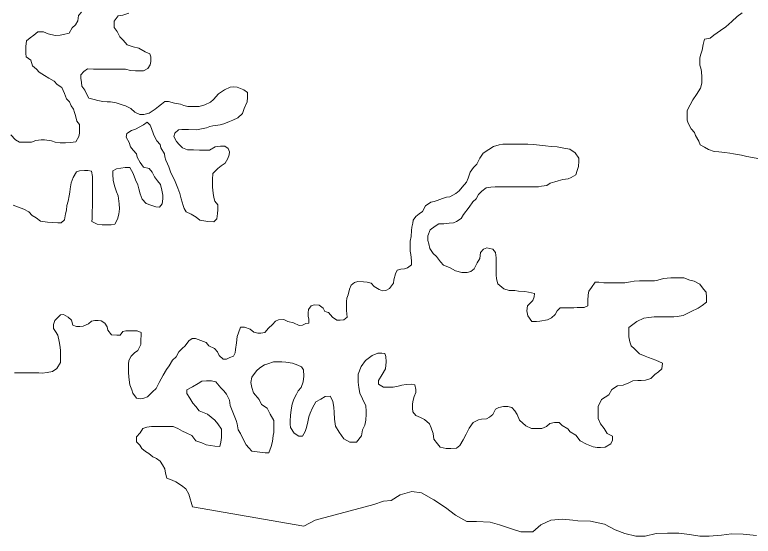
# Model space of a CAD drawing. Extents: x 553962 to 842807, y 8883888 to 9032388.
# Drawn here: x 588844 to 589768, y 8907368 to 8908021 of the extents above; entities that cross this region are included whole.
import ezdxf

# ---------------------------------------------------------------- set-up
doc = ezdxf.new("R2010")
doc.units = 0
doc.header["$LTSCALE"] = 160
doc.layers.add('6', color=7, linetype='Continuous', lineweight=13)

msp = doc.modelspace()

# ---------------------------------------------------------------- linework, layer by layer
at = {"layer": '6'}
for points in [[(588838.7, 8907870.8), (588844.7, 8907864.3), (588849.7, 8907861.7), (588854.2, 8907861.7), (588858.2, 8907861.7), (588864.7, 8907861.6), (588870.2, 8907863.6), (588876.7, 8907864.6), (588881.2, 8907864.5), (588889.7, 8907863), (588894.2, 8907861.4), (588900.7, 8907860.9), (588907.2, 8907860.9), (588913.7, 8907861.3), (588920.2, 8907861.8), (588924.2, 8907868.8), (588924.8, 8907872.8), (588924.8, 8907877.3), (588924.9, 8907883.8), (588921.4, 8907887.8), (588920, 8907894.8), (588918.5, 8907898.8), (588917.5, 8907902.8), (588914.5, 8907906.9), (588912.1, 8907911.9), (588908.6, 8907915.9), (588906.2, 8907922.4), (588902.7, 8907930), (588896.7, 8907934), (588893.3, 8907938.1), (588886.3, 8907941.6), (588880.8, 8907945.2), (588874.3, 8907949.2), (588870.9, 8907953.2), (588865.9, 8907957.3), (588864, 8907964.3), (588858, 8907968.3), (588857.5, 8907972.8), (588857.5, 8907976.8), (588857.6, 8907981.3), (588858.6, 8907988.4), (588863.2, 8907992.3), (588867.7, 8907995.8), (588872.7, 8907999.8), (588879.7, 8907999.7), (588885.7, 8907997.2), (588894.2, 8907995.1), (588900.7, 8907995.6), (588904.7, 8907996.6), (588911.7, 8907998), (588915.8, 8908005), (588919.8, 8908008.5), (588922.8, 8908013.5), (588923.4, 8908020.5), (588927.4, 8908024.4)], [(588986.5, 8908023.1), (588978.9, 8908020.6), (588973.4, 8908020.1), (588968.4, 8908013.2), (588968.3, 8908009.2), (588968.3, 8908005.2), (588971.8, 8908000.1), (588975.2, 8907993.6), (588979.7, 8907989.6), (588984.7, 8907983.5), (588992.1, 8907981), (588999.1, 8907979.4), (589007.1, 8907974.9), (589013.1, 8907972.3), (589014.1, 8907968.3), (589014, 8907962.8), (589013.5, 8907958.3), (589010.4, 8907953.8), (589004.9, 8907950.8), (589000.9, 8907950.9), (588994.9, 8907950.9), (588988.9, 8907951.4), (588982.4, 8907953), (588974.9, 8907953), (588968.4, 8907953.1), (588963.9, 8907953.1), (588957.4, 8907953.2)], [(589774.4, 8907841.1), (589767.4, 8907842.1), (589760.4, 8907843.7), (589753.9, 8907845.2), (589743.9, 8907846.8), (589739, 8907847.8), (589733, 8907848.4), (589725.5, 8907849.4), (589719.5, 8907850), (589712.5, 8907852.5), (589707.5, 8907855.1), (589702, 8907858.1), (589700.5, 8907862.6), (589696.1, 8907869.7), (589695.1, 8907873.7), (589690.7, 8907878.2), (589687.2, 8907885.2), (589685.7, 8907889.2), (589685.8, 8907895.8), (589685.8, 8907901.3), (589689.4, 8907908.2), (589692.9, 8907914.7), (589697.5, 8907921.2), (589702.6, 8907929.2), (589704.1, 8907935.7), (589704.2, 8907943.2), (589703.7, 8907950.2), (589702.7, 8907954.2), (589701.8, 8907958.2), (589701.8, 8907962.2), (589701.8, 8907966.8), (589702.4, 8907970.8), (589704.4, 8907976.8), (589706, 8907983.8), (589707.5, 8907990.8), (589714.5, 8907991.7), (589719.1, 8907995.7), (589727.6, 8908001.6), (589734.2, 8908006.1), (589741.7, 8908012.6), (589748.2, 8908019), (589754.8, 8908023.5)], [(588957.4, 8907953.2), (588950.4, 8907953.2), (588946.4, 8907953.2), (588942.4, 8907953.2), (588934.9, 8907953.3), (588930.4, 8907950.3), (588926.3, 8907945.8), (588926.3, 8907941.8), (588927.3, 8907936.3), (588927.7, 8907931.8), (588931.7, 8907926.8), (588933.2, 8907922.8), (588936.6, 8907916.7), (588943.1, 8907915.2), (588947.6, 8907913.7), (588954.1, 8907912.6), (588959.6, 8907912.1), (588963.6, 8907912.1), (588970.6, 8907911), (588978.1, 8907908.4), (588982.6, 8907906.9), (588989, 8907903.9), (588994, 8907899.3), (589000.5, 8907896.3), (589005.5, 8907896.3), (589012, 8907897.7), (589019.6, 8907902.7), (589023.6, 8907906.2), (589027.6, 8907909.1), (589031.6, 8907912.6), (589036.1, 8907912.6), (589043.6, 8907910.5), (589051.1, 8907909), (589055.6, 8907907.4), (589060.6, 8907906.4), (589067.1, 8907906.4), (589074.6, 8907906.3), (589081.6, 8907908.3), (589088.7, 8907911.7), (589092.7, 8907915.2), (589098.7, 8907922.2), (589106.3, 8907927.1), (589113.3, 8907930.6), (589117.8, 8907931.1), (589122.3, 8907930.5), (589130.8, 8907927), (589135.3, 8907923.9), (589135.2, 8907917.4), (589134.7, 8907911.9), (589131.1, 8907903.9), (589129.1, 8907897.4), (589123, 8907892), (589117, 8907889), (589112.5, 8907887.5), (589105.5, 8907884.6), (589100.9, 8907883.1), (589091.9, 8907882.2), (589087.9, 8907881.2), (589083.9, 8907879.7), (589071.4, 8907876.8), (589061.4, 8907877.4), (589057.4, 8907877.4), (589052.9, 8907877.4), (589048.9, 8907876.9), (589044.3, 8907873), (589042.8, 8907868.5), (589046.2, 8907862.4), (589049.7, 8907858.4), (589053.7, 8907854.4), (589060.2, 8907851.8), (589067.7, 8907851.8), (589075.2, 8907851.7), (589082.7, 8907851.7), (589087.7, 8907851.7), (589094.7, 8907855.6), (589101.2, 8907856.6), (589106.7, 8907856.5), (589111.2, 8907853.5), (589112.7, 8907849.5), (589112.2, 8907845.5), (589110.6, 8907841), (589107.1, 8907835), (589102.1, 8907832), (589098, 8907828.6), (589092, 8907822.1), (589091.4, 8907814.6), (589091.3, 8907805.1), (589092.3, 8907797.5), (589093.2, 8907792), (589094.2, 8907787.5), (589098.2, 8907783), (589098.1, 8907776.5), (589097.6, 8907772), (589097, 8907765.5), (589093, 8907761.5), (589085.5, 8907762), (589075.5, 8907763.6), (589071, 8907767.6), (589064.6, 8907771.2), (589058.6, 8907774.2), (589056.1, 8907778.2)], [(589056.1, 8907778.2), (589054.7, 8907782.3), (589053.2, 8907786.3), (589052.2, 8907790.3), (589050.3, 8907797.3), (589047.8, 8907803.8), (589046.3, 8907807.9), (589043.9, 8907814.4), (589039, 8907822.9), (589036.5, 8907830.5), (589035, 8907834.5), (589033.1, 8907839), (589031.6, 8907843), (589031.1, 8907847), (589026.7, 8907854.6), (589025.7, 8907858.6), (589021.8, 8907863.1), (589019.3, 8907867.6), (589017.3, 8907871.6), (589014.9, 8907878.7), (589013.4, 8907882.7), (589009.4, 8907886.7), (589004.9, 8907883.2), (588994.8, 8907877.8), (588989.8, 8907876.3), (588984.3, 8907872.4), (588983.3, 8907867.9), (588987.2, 8907861.3), (588988.7, 8907855.8), (588992.2, 8907851.3), (588996.1, 8907846.8), (588997.1, 8907842.7), (589001, 8907836.2), (589005, 8907830.2), (589012, 8907828.6), (589016, 8907824.1), (589018.9, 8907818.1), (589022.4, 8907813), (589026.3, 8907808.5), (589027.8, 8907801.5), (589029.2, 8907795), (589029.2, 8907790.4), (589028.2, 8907784.4), (589025.1, 8907780), (589020.6, 8907780.5), (589014.1, 8907782.5), (589008.2, 8907784.6), (589003.2, 8907790.1), (589000.7, 8907796.7), (588999.3, 8907803.2), (588997.8, 8907808.2), (588994.9, 8907814.2), (588991.9, 8907822.2), (588988, 8907829.8), (588982, 8907829.8), (588976.5, 8907828.8), (588971, 8907827.9), (588966.4, 8907825.4), (588966.4, 8907820.9), (588966.8, 8907813.9), (588968.8, 8907806.9), (588971.2, 8907799.3), (588973.2, 8907794.3), (588974.6, 8907784.3), (588975.1, 8907777.8), (588974, 8907771.3), (588972.5, 8907764.8), (588968.9, 8907758.8), (588964.4, 8907757.8), (588958.9, 8907757.9), (588953.4, 8907757.9), (588946.9, 8907758.9), (588940.4, 8907762), (588940.5, 8907766), (588940.6, 8907775.5), (588941.1, 8907780.5), (588941.1, 8907787), (588941.2, 8907794), (588941.2, 8907798), (588941.2, 8907802.6), (588941.3, 8907806.6), (588941.3, 8907814.1), (588940.9, 8907818.6), (588939.9, 8907825.1), (588935.4, 8907826.1), (588930.9, 8907826.2), (588924.9, 8907825.7), (588920.9, 8907824.2), (588916.8, 8907817.2), (588914.3, 8907810.7), (588913.2, 8907803.2), (588912.7, 8907798.7), (588911.7, 8907794.2), (588910.6, 8907787.7), (588909.1, 8907782.2), (588908.5, 8907776.2), (588907.5, 8907771.7), (588906, 8907764.2), (588901.9, 8907760.2), (588897.9, 8907760.3), (588890.9, 8907760.8)], [(589241.7, 8907642.3), (589247.1, 8907638.3), (589251.1, 8907638.3), (589255.7, 8907638.7), (589260.2, 8907642.2), (589259.7, 8907646.2), (589259.2, 8907650.7), (589259.3, 8907655.2), (589259.3, 8907661.8), (589259.8, 8907665.8), (589261.4, 8907670.2), (589262.9, 8907677.2), (589265, 8907682.2), (589269, 8907685.7), (589273.5, 8907686.7), (589280.5, 8907686.6), (589285, 8907686.1), (589290, 8907684.6), (589294, 8907680.5), (589300, 8907677), (589304.4, 8907675), (589308.5, 8907675.4), (589313, 8907677.9), (589318, 8907684.9), (589318.6, 8907688.9), (589320.6, 8907696.4), (589322.7, 8907700.9), (589327.2, 8907702.4), (589331.7, 8907702.8), (589335.7, 8907703.8), (589340.7, 8907707.8), (589340.7, 8907712.3), (589340.3, 8907716.8), (589339.8, 8907720.8), (589338.8, 8907724.8), (589338.9, 8907728.8), (589338.9, 8907733.3), (589338.9, 8907737.3), (589340, 8907743.3), (589340.5, 8907750.8), (589341.1, 8907754.8), (589342.1, 8907759.8), (589342.6, 8907763.8), (589346.2, 8907768.3), (589350.2, 8907771.8), (589354.2, 8907774.8), (589358.3, 8907781.8), (589364.8, 8907786.2), (589368.8, 8907787.2), (589372.8, 8907788.2), (589379.4, 8907791.1), (589384.4, 8907792.6), (589388.4, 8907793.1), (589395.9, 8907797), (589400.4, 8907800.5), (589404, 8907805), (589409.5, 8907811.5), (589411.6, 8907816.5), (589414.1, 8907823.9), (589418.2, 8907829.9), (589422.2, 8907833.9), (589426.3, 8907841.4), (589430.3, 8907847.9), (589437.3, 8907852.3), (589443.4, 8907856.3), (589450.4, 8907858.3), (589454.9, 8907859.2), (589459.9, 8907859.2), (589466.4, 8907859.2), (589474.4, 8907859.1), (589481.4, 8907859.1), (589486.4, 8907859), (589493.4, 8907858.5), (589500.9, 8907857.9), (589508.4, 8907856.9), (589515.4, 8907856.3), (589522.9, 8907855.8), (589531.4, 8907854.2), (589538.9, 8907852.7), (589545.4, 8907848.1), (589550.3, 8907841.6), (589550.3, 8907837.6), (589549.7, 8907831.1), (589548.2, 8907826.1), (589546.2, 8907820.6), (589540.6, 8907817.1), (589536.6, 8907815.6), (589530.1, 8907814.7), (589524.1, 8907813.2), (589520.1, 8907811.7), (589514.1, 8907810.3), (589510, 8907807.3), (589503.5, 8907806.3), (589499.5, 8907805.4), (589493, 8907805.4), (589486, 8907805.4), (589480.5, 8907805.5), (589474, 8907805.5), (589468, 8907805.6), (589464, 8907805.6), (589457.5, 8907805.6)], [(589457.5, 8907805.6), (589451, 8907805.7), (589445.5, 8907805.7), (589440, 8907805.3), (589434, 8907804.3), (589428.5, 8907800.3), (589424.4, 8907795.8), (589421.4, 8907790.4), (589417.3, 8907786.9), (589412.8, 8907779.9), (589405.7, 8907770.9), (589402.7, 8907765.9), (589397.1, 8907762), (589393.1, 8907760.5), (589387.6, 8907760), (589381.1, 8907759.1), (589374.6, 8907759.1), (589370.1, 8907756.2), (589364.1, 8907751.7), (589361, 8907744.2), (589361, 8907738.2), (589362.4, 8907734.2), (589363.4, 8907728.2), (589367.8, 8907722.1), (589371.8, 8907718.1), (589376.8, 8907711.5), (589380.7, 8907707.5), (589388.2, 8907704.5), (589395.7, 8907700.4), (589403.7, 8907698.3), (589410.2, 8907698.3), (589414.7, 8907699.3), (589419.2, 8907702.8), (589422.8, 8907710.2), (589426.3, 8907715.7), (589426.9, 8907723.2), (589430.9, 8907727.2), (589434.9, 8907729.2), (589442.4, 8907727.6), (589445.9, 8907723.1), (589446.8, 8907716.6), (589446.8, 8907712.6), (589446.8, 8907707.1), (589446.7, 8907701.1), (589446.7, 8907695.1), (589447.1, 8907690.1), (589448.6, 8907684), (589456, 8907677.5), (589463, 8907675.4), (589470, 8907675.4), (589474.5, 8907674.8), (589482.5, 8907674.3), (589487, 8907673.3), (589494.5, 8907671.7), (589494, 8907667.7), (589492.4, 8907663.2), (589485.9, 8907656.2), (589484.8, 8907650.2), (589486.3, 8907643.7), (589491.2, 8907636.7), (589497.2, 8907636.6), (589501.2, 8907637.1), (589510.8, 8907638.6), (589515.8, 8907641.5), (589520.3, 8907645.5), (589522.8, 8907650), (589526.9, 8907654), (589531.4, 8907653.9), (589537.4, 8907653.9), (589543.9, 8907653.9), (589547.9, 8907654.3), (589556.9, 8907654.3), (589561.4, 8907656.2), (589561.5, 8907663.2), (589562, 8907670.3), (589562.6, 8907674.8), (589566.1, 8907679.2), (589570.7, 8907686.2), (589575.2, 8907686.2), (589581.6, 8907685.2), (589586.1, 8907685.1), (589593.2, 8907685.1), (589599.2, 8907685), (589607.7, 8907685), (589614.7, 8907686.4), (589619.2, 8907687.4), (589626.2, 8907687.9), (589633.2, 8907687.8), (589637.2, 8907687.8), (589644.7, 8907687.7), (589649.2, 8907688.7), (589656.2, 8907690.7), (589665.2, 8907691.6), (589669.7, 8907691.6), (589677.7, 8907691.5), (589681.7, 8907691.5), (589689.2, 8907688.4), (589694.7, 8907687.4), (589701.7, 8907683.4), (589706.1, 8907677.3), (589709.6, 8907673.3)], [(588890.9, 8907760.8), (588884.9, 8907761.4), (588875.9, 8907762.4), (588870.5, 8907766.5), (588865.5, 8907769.5), (588861.5, 8907774), (588855, 8907777.6), (588848.5, 8907780.1), (588841.6, 8907782.7)], [(589709.6, 8907673.3), (589710.1, 8907667.3), (589710, 8907660.8), (589704.5, 8907656.8), (589699.5, 8907653.3), (589690.9, 8907649.4), (589680.9, 8907644.4), (589673.4, 8907643), (589668.9, 8907642.5), (589662.8, 8907642.6), (589655.8, 8907642.6), (589649.3, 8907642.6), (589644.3, 8907642.7), (589637.8, 8907641.7), (589631.3, 8907640.8), (589622.8, 8907636.8), (589612.7, 8907629.4), (589612.7, 8907622.4), (589612.6, 8907617.3), (589614.1, 8907611.3), (589615.6, 8907606.3), (589620, 8907602.3), (589626, 8907596.2), (589633, 8907593.2), (589637.5, 8907591.7), (589646.4, 8907588.1), (589654.9, 8907584.5), (589653.9, 8907577.5), (589649.8, 8907573.5), (589645.3, 8907570.1), (589640.2, 8907565.1), (589633.7, 8907563.1), (589628.2, 8907562.7), (589624.2, 8907562.7), (589617.7, 8907562.2), (589612.7, 8907559.8), (589605.7, 8907556.8), (589598.7, 8907555.9), (589591.6, 8907551.4), (589587.6, 8907544.9), (589578.5, 8907539), (589574.5, 8907530), (589574.4, 8907523.5), (589574.3, 8907515), (589577.3, 8907508.4), (589581.8, 8907502.4), (589585.7, 8907496.4), (589592.2, 8907492.8), (589592.2, 8907487.8), (589590.1, 8907483.3), (589583.1, 8907479.3), (589577.1, 8907478.9), (589573.1, 8907478.9), (589568.1, 8907479.4), (589559.6, 8907483), (589551.6, 8907487.1), (589546.2, 8907494.1), (589539.2, 8907498.2), (589536.2, 8907502.2), (589529.3, 8907506.2), (589525.3, 8907510.3), (589519.8, 8907510.3), (589513.8, 8907508.8), (589509.7, 8907504.9), (589503.7, 8907502.4), (589497.2, 8907502.4), (589490.7, 8907502.5), (589483.7, 8907506.1), (589475.8, 8907513.1), (589472.8, 8907520.1), (589469.9, 8907524.7), (589466.4, 8907528.7), (589461.4, 8907530.2), (589455.9, 8907530.3), (589449.9, 8907528.8), (589445.9, 8907526.8), (589442.3, 8907520.3), (589438.3, 8907516.9), (589434.3, 8907514.9), (589428.3, 8907514.4), (589424.3, 8907513.4), (589417.7, 8907510), (589412.7, 8907503), (589409.1, 8907495.5), (589405.1, 8907488.5), (589401, 8907481.1), (589397, 8907478.1), (589390, 8907477.6), (589384, 8907477.7), (589376.5, 8907479.2), (589373, 8907483.2), (589368.6, 8907489.3), (589367.6, 8907496.3), (589365.2, 8907503.3), (589363.2, 8907508.3), (589356.7, 8907513.9), (589351.8, 8907516.4), (589345.8, 8907519), (589342.3, 8907523.5), (589341.8, 8907528), (589341.9, 8907532.5)], [(588910.5, 8907642), (588915, 8907638.5), (588916.5, 8907632), (588920.9, 8907630.4), (588925.4, 8907630.4), (588929.4, 8907630.9), (588936, 8907633.8), (588940, 8907637.3), (588944, 8907637.8), (588948, 8907637.8), (588952, 8907637.7), (588956.5, 8907634.7), (588959.5, 8907630.2), (588960.4, 8907625.7), (588964.9, 8907620.1), (588971.4, 8907619.6), (588975.9, 8907619.6), (588978.9, 8907624.1), (588982.9, 8907625), (588986.9, 8907625), (588990.9, 8907625), (588996.9, 8907624.9), (589001.9, 8907622.9), (589001.9, 8907618.9), (589001.8, 8907614.4), (589001.8, 8907607.9), (588997.7, 8907600.4), (588993.7, 8907597.4), (588989.7, 8907593.4), (588986.6, 8907587.9), (588986.1, 8907583.4), (588986.1, 8907576.9), (588986, 8907572.9), (588986.5, 8907567.4), (588987, 8907563.4), (588987.9, 8907557.4), (588990.4, 8907550.9), (588991.8, 8907546.8), (588996.3, 8907540.8), (589001.3, 8907539.8), (589005.3, 8907540.8), (589009.8, 8907542.2), (589016.4, 8907548.7), (589020.9, 8907552.7), (589024.5, 8907560.2), (589027, 8907564.7), (589029.5, 8907569.6), (589033.6, 8907576.6), (589037.1, 8907581.1), (589041.2, 8907588.1), (589045.7, 8907592.6), (589049.2, 8907598.6), (589053.3, 8907603), (589057.3, 8907606), (589061.9, 8907612.5), (589065.9, 8907615.5), (589069.9, 8907615.4), (589076.9, 8907612.9), (589083.3, 8907610.3), (589086.8, 8907606.3), (589093.8, 8907602.8), (589097.8, 8907598.7), (589099.7, 8907594.2), (589104.7, 8907589.7), (589108.7, 8907589.6), (589113.2, 8907591.6), (589117.7, 8907593.1), (589119.8, 8907597.6), (589120.3, 8907601.6), (589121.4, 8907610.1), (589122.4, 8907618.1), (589124, 8907622.6), (589126.5, 8907629.6), (589131.5, 8907629.6), (589138.5, 8907627), (589143, 8907623.5), (589148, 8907621.9), (589152, 8907621.9), (589157, 8907622.9), (589161.5, 8907628.3), (589166.6, 8907632.8), (589170.1, 8907637.3), (589174.1, 8907638.8), (589180.6, 8907639.2), (589185.6, 8907636.7), (589192.6, 8907635.2), (589200.1, 8907631.6), (589204.1, 8907632.1), (589208.1, 8907634.1), (589212.1, 8907634.5), (589212.1, 8907639.5), (589211.2, 8907643.5), (589211.2, 8907647.6), (589211.7, 8907651.6), (589214.8, 8907656.5), (589218.8, 8907657.5), (589224.8, 8907657), (589229.8, 8907653.4), (589232.2, 8907649.4), (589236.7, 8907647.9), (589241.7, 8907642.3)], [(588843.5, 8907572.4), (588847.5, 8907572.3), (588852.5, 8907572.3), (588859, 8907572.3), (588863, 8907572.2), (588870, 8907572.2), (588874, 8907572.2), (588878, 8907572.1), (588884.5, 8907572.6), (588891, 8907574.1), (588896.5, 8907578), (588901.1, 8907585.5), (588901.1, 8907589.5), (588901.2, 8907593.5), (588901.2, 8907600), (588900.7, 8907604.5), (588899.3, 8907611.6), (588897.8, 8907619.6), (588894.9, 8907624.1), (588892.4, 8907628.1), (588892.4, 8907633.1), (588894, 8907638.1), (588901, 8907645.1), (588905, 8907645.6), (588910.5, 8907642)], [(589341.9, 8907532.5), (589342.4, 8907536.5), (589344, 8907542.5), (589346, 8907547.5), (589346, 8907551.5), (589344.6, 8907557.5), (589340.1, 8907558.1), (589334.1, 8907557.6), (589328.6, 8907557.1), (589324, 8907555.7), (589317.5, 8907554.2), (589313, 8907554.2), (589305.5, 8907554.3), (589299.1, 8907558.3), (589299.1, 8907562.8), (589303.7, 8907570.3), (589308.2, 8907577.3), (589308.8, 8907586.3), (589308.3, 8907592.8), (589307.3, 8907596.8), (589303.3, 8907596.9), (589298.3, 8907596.9), (589291.3, 8907593.9), (589282.8, 8907588), (589277.7, 8907580.5), (589273.6, 8907570.5), (589273.6, 8907560.5), (589274.5, 8907554), (589276, 8907547), (589279.4, 8907539.9), (589283.3, 8907530.9), (589283.8, 8907524.4), (589283.8, 8907520.4), (589283.2, 8907512.9), (589282.2, 8907506.9), (589279.1, 8907500.9), (589278.1, 8907493.4), (589271.5, 8907485.4), (589267.5, 8907485.4), (589263.5, 8907485.5), (589256, 8907489.5), (589250.1, 8907498.1), (589245.6, 8907505.6), (589244.2, 8907514.1), (589243.8, 8907523.2), (589243.3, 8907528.7), (589241.9, 8907536.7), (589238.9, 8907543.2), (589232.4, 8907542.8), (589226.9, 8907539.3), (589220.8, 8907535.8), (589216.8, 8907528.3), (589213.7, 8907521.8), (589212.2, 8907517.4), (589210.7, 8907510.9), (589209.1, 8907503.9), (589207.6, 8907498.9), (589204, 8907492.9), (589199.5, 8907492.9), (589193.5, 8907496.9), (589189.1, 8907504), (589188.6, 8907508), (589188.7, 8907512), (589189.2, 8907519), (589189.8, 8907526), (589191.3, 8907533), (589193.4, 8907539.5), (589196.4, 8907545.5), (589198.5, 8907550), (589202.5, 8907554), (589205, 8907561), (589205.6, 8907568), (589205.2, 8907576), (589202.7, 8907580), (589198.2, 8907582), (589191.7, 8907584.6), (589183.2, 8907585.6), (589178.2, 8907586.2), (589172.2, 8907586.2), (589167.7, 8907586.2), (589160.7, 8907583.8), (589156.7, 8907582.3), (589150.6, 8907578.8), (589146.6, 8907574.9), (589140.6, 8907566.9), (589139.5, 8907560.4), (589140.5, 8907553.9), (589142.9, 8907547.4), (589149.8, 8907538.8), (589152.8, 8907532.8), (589159.8, 8907528.2), (589163.7, 8907520.7), (589168.2, 8907512.6), (589168.1, 8907503.6), (589168, 8907497.6), (589167.5, 8907493.6), (589166.5, 8907486.1), (589164.9, 8907480.1), (589161.8, 8907472.1), (589157.3, 8907472.2), (589147.3, 8907473.2)], [(589147.3, 8907473.2), (589140.8, 8907474.3), (589136.9, 8907478.3), (589133.4, 8907482.3), (589129.5, 8907489.9), (589126.5, 8907496.4), (589123.5, 8907500.9), (589122.1, 8907508.4), (589121.1, 8907512.4), (589116.7, 8907523), (589113.3, 8907531.5), (589112.8, 8907538), (589108.9, 8907545.6), (589105.4, 8907549.6), (589101.9, 8907553.6), (589095.5, 8907561.2), (589090, 8907562.2), (589084, 8907562.3), (589078, 8907561.8), (589073.5, 8907558.8), (589066.4, 8907554.9), (589059.4, 8907550.9), (589059.4, 8907546.4), (589062.8, 8907540.4), (589066.8, 8907534.3), (589070.7, 8907530.3), (589074.7, 8907524.8), (589085.2, 8907520.7), (589094.1, 8907513.1), (589098.1, 8907508.6), (589102.5, 8907501.6), (589102.5, 8907497.6), (589102.5, 8907491.5), (589101.9, 8907485.5), (589100.4, 8907480), (589094.4, 8907480.6), (589088.9, 8907481.1), (589083.4, 8907482.2), (589077.9, 8907484.7), (589070.4, 8907487.2), (589065.5, 8907493.8), (589058.5, 8907497.3), (589054, 8907499.4), (589048, 8907502.4), (589042, 8907505), (589036, 8907505), (589030, 8907505), (589026, 8907505.1), (589021, 8907505.1), (589015, 8907505.1), (589009, 8907504.2), (589004, 8907502.7), (589001, 8907497.2), (588996.4, 8907492.2), (588996.4, 8907485.7), (589000.3, 8907481.7), (589002.8, 8907477.7), (589007.3, 8907473.7), (589011.8, 8907471.1), (589016.7, 8907467.1), (589021.2, 8907465), (589025.7, 8907461.5), (589028.7, 8907457), (589031.6, 8907452), (589032.6, 8907446.4), (589034, 8907440.4), (589041, 8907437.9), (589045.5, 8907435.8), (589052.5, 8907431.3), (589058, 8907426.8), (589061.9, 8907420.2), (589063.3, 8907414.2), (589064.8, 8907410.2), (589066.2, 8907404.4)], [(589066.3, 8907404.2), (589205.7, 8907380), (589220, 8907387.7), (589293.4, 8907407.1), (589305.5, 8907411.5), (589315, 8907412.5), (589326.5, 8907419.4), (589341.1, 8907423.4), (589353.1, 8907421.8)], [(589353.1, 8907421.8), (589368.5, 8907413.2), (589383, 8907403.6), (589395.5, 8907394.1), (589409.9, 8907386), (589421.9, 8907385.9), (589438.9, 8907385.3), (589450.9, 8907381.8), (589465.9, 8907376.7), (589477.4, 8907373.1), (589492.4, 8907373), (589502.5, 8907382), (589515.1, 8907387.6), (589529.5, 8907388.9), (589542.5, 8907387.6), (589548.8, 8907386.9), (589564.8, 8907386.3), (589582.3, 8907382.8), (589595.8, 8907375.7), (589607.8, 8907371.1), (589621.3, 8907367.5), (589633.3, 8907367.5), (589646.8, 8907370.9), (589661.3, 8907371.3), (589675.3, 8907371.3), (589688.8, 8907369.7), (589701.8, 8907367.6), (589713.3, 8907367.6), (589728.8, 8907369), (589741.3, 8907370.4), (589755.9, 8907370.3), (589772.4, 8907368.3)]]:
    msp.add_lwpolyline(points, dxfattribs=at)

doc.saveas('drawing.dxf')
